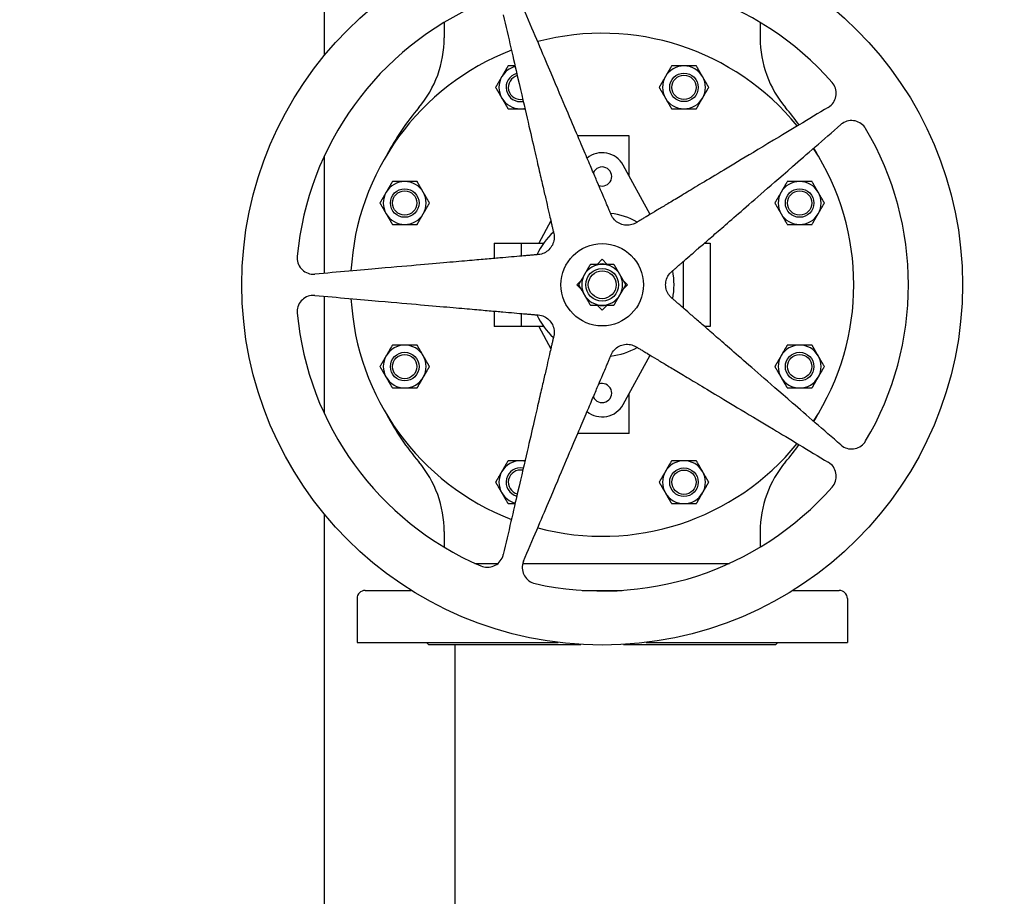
# Model space of a CAD drawing. Header units: inches. Extents: x 24 to 1128, y -74 to 748.
# Tile 496 of 557: x 595 to 625, y 527 to 553. Entities that reach past the tile are written whole.
import ezdxf

# ---------------------------------------------------------------- set-up
doc = ezdxf.new("R2010")
doc.units = ezdxf.units.IN
doc.header["$LTSCALE"] = 32
doc.header["$MEASUREMENT"] = 0
doc.layers.add('Dimension (ANSI)', color=7, linetype='Continuous', lineweight=25)
doc.layers.add('Visible (ANSI)', color=7, linetype='Continuous', lineweight=30)
doc.styles.add('Note Text (ANSI)', font='tahoma.ttf')
doc.dimstyles.new('Architectural (ANSI)', dxfattribs={"dimscale": 32, "dimtxt": 0.125, "dimasz": 0.098425, "dimexe": 0.125, "dimexo": 0.0625, "dimgap": 0.031496, "dimtad": 0, "dimtih": 1, "dimtoh": 1, "dimdec": 4, "dimrnd": 1e-08, "dimzin": 3, "dimdsep": 46, "dimlunit": 4, "dimtxsty": 'Note Text (ANSI)', "dimcen": 0.09, "dimdle": 0.393701, "dimclrd": 256, "dimclre": 256, "dimclrt": 256, "dimadec": 0, "dimazin": 3, "dimtfac": 0.96, "dimtofl": 0, "dimtmove": 0, "dimatfit": 3, "dimfxl": 1, "dimfrac": 2, "dimtolj": 1, "dimtzin": 12, "dimlwd": -1, "dimlwe": -1, "dimarcsym": 0})

# ---------------------------------------------------------------- blocks, each defined once
blk = doc.blocks.new('*D15')
at = {"layer": 'Defpoints', "color": 0, "transparency": 16777216}
for p in [(710.539, 563.891), (485.539, 550.185), (710.539, 466.609)]:
    blk.add_point(p, dxfattribs=at)
at = {"layer": 'Dimension (ANSI)', "transparency": 16777216}
for p, q in [((710.539, 561.891), (710.539, 462.609)), ((485.539, 548.185), (485.539, 462.609)), ((488.689, 466.609), (570.299, 466.609)), ((707.389, 466.609), (585.779, 466.609))]:
    blk.add_line(p, q, dxfattribs=at)
for points in [[(488.689, 467.134), (488.689, 466.084), (485.539, 466.609)], [(707.389, 467.134), (707.389, 466.084), (710.539, 466.609)]]:
    blk.add_solid(points, dxfattribs=at)
at = {"layer": 'Dimension (ANSI)', "transparency": 16777216, "insert": (571.307, 468.7), "char_height": 4, "attachment_point": 1, "style": 'Note Text (ANSI)'}
blk.add_mtext('\\A1;18\'-9"', dxfattribs=at)

msp = doc.modelspace()

# ---------------------------------------------------------------- linework, layer by layer
at = {"layer": 'Visible (ANSI)'}
for p, q in [((604.53905, 599.71141), (604.53905, 552.274)), ((608.20723, 553.28299), (608.20723, 552.8064)), ((617.87087, 553.28299), (617.87087, 552.8064)), ((613.86585, 549.80791), (612.29136, 549.80791)), ((613.86585, 548.57442), (613.86585, 549.80791)), ((604.53905, 549.19781), (604.53905, 545.60617)), ((614.50279, 547.40692), (613.67916, 548.91663)), ((611.46814, 547.21047), (611.09608, 546.52849)), ((609.73105, 546.52849), (610.55805, 546.52849)), ((609.73105, 546.52849), (609.73105, 546.06041)), ((610.55805, 546.52849), (611.24658, 546.52849)), ((610.55805, 546.52849), (610.55805, 546.13277)), ((616.16671, 546.52849), (616.34705, 546.52849)), ((616.34705, 546.52849), (616.34705, 543.98133)), ((612.88482, 545.87991), (613.03905, 546.03415)), ((613.03905, 546.03415), (613.19328, 545.87991)), ((615.52005, 545.96636), (615.52005, 544.54347)), ((612.25982, 545.25491), (612.39597, 545.39106)), ((612.39597, 545.11876), (612.25982, 545.25491)), ((613.68213, 545.39106), (613.81828, 545.25491)), ((613.81828, 545.25491), (613.68213, 545.11876)), ((604.53905, 544.90365), (604.53905, 541.31202)), ((613.03905, 544.47568), (612.88482, 544.62991)), ((613.19328, 544.62991), (613.03905, 544.47568)), ((609.73105, 544.44941), (609.73105, 543.98133)), ((610.55805, 544.37706), (610.55805, 543.98133)), ((610.55805, 543.98133), (609.73105, 543.98133)), ((611.24658, 543.98133), (610.55805, 543.98133)), ((611.09608, 543.98133), (611.46814, 543.29935)), ((616.34705, 543.98133), (616.16671, 543.98133)), ((613.67916, 541.5932), (614.50279, 543.10291)), ((613.86585, 540.70191), (613.86585, 541.93541)), ((613.86585, 540.70191), (612.29136, 540.70191)), ((604.53905, 538.23583), (604.53905, 489.71141)), ((608.20723, 537.70343), (608.20723, 537.22684)), ((617.87087, 537.70343), (617.87087, 537.22684)), ((609.14612, 536.73191), (609.85303, 536.73191)), ((610.61123, 536.73191), (616.93198, 536.73191)), ((605.78905, 535.90491), (607.19996, 535.90491)), ((612.42755, 535.90491), (613.65055, 535.90491)), ((618.87815, 535.90491), (620.28905, 535.90491)), ((605.53905, 535.65491), (605.53905, 534.31391)), ((620.53905, 535.65491), (620.53905, 534.31391)), ((605.53905, 534.31391), (611.69292, 534.31391)), ((607.72405, 534.25091), (607.66105, 534.31391)), ((607.72405, 534.25091), (612.38366, 534.25091)), ((608.53905, 489.71141), (608.53905, 534.25091)), ((613.69444, 534.25091), (618.35405, 534.25091)), ((614.38518, 534.31391), (620.53905, 534.31391)), ((618.35405, 534.25091), (618.41705, 534.31391))]:
    msp.add_line(p, q, dxfattribs=at)
for centre, radius in [((613.03905, 545.25491), 11.0235), ((615.54111, 551.29542), 0.4375), ((615.54111, 551.29542), 0.37135), ((606.99854, 547.75697), 0.4375), ((606.99854, 547.75697), 0.37135), ((619.07956, 547.75697), 0.4375), ((619.07956, 547.75697), 0.37135), ((613.03905, 545.25491), 1.26), ((613.03905, 545.25491), 0.5), ((613.03905, 545.25491), 0.4256), ((606.99854, 542.75285), 0.4375), ((606.99854, 542.75285), 0.37135), ((619.07956, 542.75285), 0.4375), ((619.07956, 542.75285), 0.37135), ((615.54111, 539.2144), 0.4375), ((615.54111, 539.2144), 0.37135)]:
    msp.add_circle(centre, radius, dxfattribs=at)
for centre, radius, start, end in [((613.03905, 545.25491), 9.36997, 41.331348, 102.668652), ((613.03905, 545.25491), 9.36997, 113.331348, 174.668652), ((604.89923, 552.8064), 3.308, 319.897303, 0), ((613.03905, 545.25491), 7.696, 39.147903, 104.852097), ((621.17887, 552.8064), 3.308, 180, 220.102697), ((613.03905, 545.25491), 7.696, 111.147903, 176.852097), ((610.53699, 551.29542), 0.656, 104.015956, 150), ((615.54111, 551.29542), 0.656, 90, 150), ((615.54111, 551.29542), 0.656, 30, 90), ((610.53699, 551.29542), 0.656, 150, 210), ((610.53699, 551.29542), 0.4375, 104.523454, 281.476546), ((610.53699, 551.29542), 0.37135, 104.794914, 281.205086), ((615.54111, 551.29542), 0.656, 150, 210), ((615.54111, 551.29542), 0.656, 330, 30), ((610.53699, 551.29542), 0.656, 210, 270), ((615.54111, 551.29542), 0.656, 210, 270), ((615.54111, 551.29542), 0.656, 270, 330), ((613.86605, 545.25491), 8.415, 139.897304, 151.812157), ((610.53699, 551.29542), 0.656, 270, 281.984044), ((612.21205, 545.25491), 8.415, 35.531253, 40.102696), ((613.03905, 545.25491), 9.36997, 329.331348, 30.668652), ((613.03905, 545.25491), 7.696, 327.147903, 32.852097), ((612.21205, 545.25491), 8.415, 28.187843, 29.808159), ((613.03905, 548.56741), 0.72917, 28.615103, 129.209832), ((613.03905, 548.56741), 0.29167, 248.74206, 157.25794), ((606.99854, 547.75697), 0.656, 90, 150), ((606.99854, 547.75697), 0.656, 30, 90), ((619.07956, 547.75697), 0.656, 90, 150), ((619.07956, 547.75697), 0.656, 30, 90), ((606.99854, 547.75697), 0.656, 150, 210), ((606.99854, 547.75697), 0.656, 330, 30), ((619.07956, 547.75697), 0.656, 150, 210), ((619.07956, 547.75697), 0.656, 330, 30), ((606.99854, 547.75697), 0.656, 210, 270), ((606.99854, 547.75697), 0.656, 270, 330), ((613.03905, 545.25491), 2.19886, 60.739091, 83.260909), ((619.07956, 547.75697), 0.656, 210, 270), ((619.07956, 547.75697), 0.656, 270, 330), ((613.03905, 545.25491), 2.19886, 132.739091, 155.260909), ((613.03905, 545.25491), 0.625, 90, 150), ((613.03905, 545.25491), 0.636, 79.328306, 100.671694), ((613.03905, 545.25491), 0.625, 30, 90), ((613.03905, 545.25491), 0.625, 150, 210), ((613.03905, 545.25491), 0.625, 330, 30), ((613.03905, 545.25491), 2.19886, 348.739091, 11.260909), ((613.03905, 545.25491), 0.625, 210, 270), ((613.03905, 545.25491), 0.625, 270, 330), ((613.03905, 545.25491), 7.696, 183.147903, 248.852097), ((613.03905, 545.25491), 0.636, 259.328306, 280.671694), ((613.03905, 545.25491), 9.36997, 185.331348, 246.668652), ((613.03905, 545.25491), 2.19886, 204.739091, 227.260909), ((606.99854, 542.75285), 0.656, 90, 150), ((606.99854, 542.75285), 0.656, 30, 90), ((619.07956, 542.75285), 0.656, 90, 150), ((619.07956, 542.75285), 0.656, 30, 90), ((613.03905, 545.25491), 2.19886, 276.739091, 299.260909), ((606.99854, 542.75285), 0.656, 150, 210), ((606.99854, 542.75285), 0.656, 330, 30), ((619.07956, 542.75285), 0.656, 150, 210), ((619.07956, 542.75285), 0.656, 330, 30), ((606.99854, 542.75285), 0.656, 210, 270), ((606.99854, 542.75285), 0.656, 270, 330), ((613.03905, 541.94241), 0.29167, 202.74206, 111.25794), ((619.07956, 542.75285), 0.656, 210, 270), ((619.07956, 542.75285), 0.656, 270, 330), ((613.03905, 541.94241), 0.72917, 230.790168, 331.384897), ((613.86605, 545.25491), 8.415, 208.187843, 220.102697), ((612.21205, 545.25491), 8.415, 330.191841, 331.812157), ((613.03905, 545.25491), 7.696, 255.147903, 320.852097), ((612.21205, 545.25491), 8.415, 319.897303, 324.468747), ((604.89923, 537.70343), 3.308, 0, 40.102697), ((610.53699, 539.2144), 0.656, 90, 150), ((610.53699, 539.2144), 0.656, 78.015956, 90), ((615.54111, 539.2144), 0.656, 90, 150), ((615.54111, 539.2144), 0.656, 30, 90), ((621.17887, 537.70343), 3.308, 139.897303, 180), ((610.53699, 539.2144), 0.656, 150, 210), ((610.53699, 539.2144), 0.4375, 78.523454, 255.476546), ((610.53699, 539.2144), 0.37135, 78.794914, 255.205086), ((615.54111, 539.2144), 0.656, 150, 210), ((615.54111, 539.2144), 0.656, 330, 30), ((610.53699, 539.2144), 0.656, 210, 255.984044), ((613.03905, 545.25491), 9.36997, 257.331348, 318.668652), ((615.54111, 539.2144), 0.656, 210, 270), ((615.54111, 539.2144), 0.656, 270, 330), ((605.78905, 535.65491), 0.25, 90, 180), ((620.28905, 535.65491), 0.25, 0, 90)]:
    msp.add_arc(centre, radius, start, end, dxfattribs=at)
for points, weights in [([(613.31392, 547.39893), (612.78507, 548.64481), (610.6335, 553.71358)], [3.21640230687, 2.36623373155, 1.05826131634]), ([(610.0133, 553.51206), (611.252, 548.14669), (611.55646, 546.82789)], [1.05826131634, 2.36623373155, 3.21640230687]), ([(610.15825, 551.95142), (610.05677, 551.77565), (609.96888, 551.62342)], [1.01001874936, 1.04314139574, 1]), ([(610.37361, 551.95142), (610.27205, 551.95142), (610.15825, 551.95142)], [1.02333570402, 1.0283254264, 1.01001874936]), ([(615.16237, 551.95142), (615.06089, 551.77565), (614.973, 551.62342)], [1.01001874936, 1.04314139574, 1]), ([(615.54111, 551.95142), (615.36534, 551.95142), (615.16237, 551.95142)], [1, 1.04314139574, 1.01001874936]), ([(615.91986, 551.95142), (615.71689, 551.95142), (615.54111, 551.95142)], [1.01001874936, 1.04314139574, 1]), ([(616.10923, 551.62342), (616.02134, 551.77565), (615.91986, 551.95142)], [1, 1.04314139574, 1.01001874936]), ([(609.96888, 551.62342), (609.88099, 551.4712), (609.77951, 551.29542)], [1, 1.04314139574, 1.01001874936]), ([(614.973, 551.62342), (614.88511, 551.4712), (614.78363, 551.29542)], [1, 1.04314139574, 1.01001874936]), ([(616.2986, 551.29542), (616.19711, 551.4712), (616.10923, 551.62342)], [1.01001874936, 1.04314139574, 1]), ([(609.77951, 551.29542), (609.88099, 551.11965), (609.96888, 550.96742)], [1.01001874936, 1.04314139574, 1]), ([(614.78363, 551.29542), (614.88511, 551.11965), (614.973, 550.96742)], [1.01001874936, 1.04314139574, 1]), ([(616.10923, 550.96742), (616.19711, 551.11965), (616.2986, 551.29542)], [1, 1.04314139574, 1.01001874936]), ([(609.96888, 550.96742), (610.05677, 550.8152), (610.15825, 550.63942)], [1, 1.04314139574, 1.01001874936]), ([(614.973, 550.96742), (615.06089, 550.8152), (615.16237, 550.63942)], [1, 1.04314139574, 1.01001874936]), ([(615.91986, 550.63942), (616.02134, 550.8152), (616.10923, 550.96742)], [1.01001874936, 1.04314139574, 1]), ([(610.15825, 550.63942), (610.36122, 550.63942), (610.53699, 550.63942)], [1.01001874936, 1.04314139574, 1]), ([(610.53699, 550.63942), (610.60598, 550.63942), (610.6765, 550.63942)], [1, 1.01649887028, 1.02184350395]), ([(619.95706, 550.68417), (615.23706, 547.84811), (614.0769, 547.15102)], [1.05826131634, 2.36623373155, 3.21640230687]), ([(615.16237, 550.63942), (615.36534, 550.63942), (615.54111, 550.63942)], [1.01001874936, 1.04314139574, 1]), ([(615.54111, 550.63942), (615.71689, 550.63942), (615.91986, 550.63942)], [1, 1.04314139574, 1.01001874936]), ([(615.16307, 545.65604), (616.18455, 546.544), (620.34037, 550.1566)], [3.21640230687, 2.36623373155, 1.05826131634]), ([(606.6198, 548.41297), (606.51832, 548.2372), (606.43043, 548.08497)], [1.01001874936, 1.04314139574, 1]), ([(606.99854, 548.41297), (606.82277, 548.41297), (606.6198, 548.41297)], [1, 1.04314139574, 1.01001874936]), ([(607.37729, 548.41297), (607.17432, 548.41297), (606.99854, 548.41297)], [1.01001874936, 1.04314139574, 1]), ([(607.56666, 548.08497), (607.47877, 548.2372), (607.37729, 548.41297)], [1, 1.04314139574, 1.01001874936]), ([(618.70082, 548.41297), (618.59934, 548.2372), (618.51145, 548.08497)], [1.01001874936, 1.04314139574, 1]), ([(619.07956, 548.41297), (618.90379, 548.41297), (618.70082, 548.41297)], [1, 1.04314139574, 1.01001874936]), ([(619.4583, 548.41297), (619.25534, 548.41297), (619.07956, 548.41297)], [1.01001874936, 1.04314139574, 1]), ([(619.64767, 548.08497), (619.55979, 548.2372), (619.4583, 548.41297)], [1, 1.04314139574, 1.01001874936]), ([(606.43043, 548.08497), (606.34254, 547.93275), (606.24106, 547.75697)], [1, 1.04314139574, 1.01001874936]), ([(607.75603, 547.75697), (607.65454, 547.93275), (607.56666, 548.08497)], [1.01001874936, 1.04314139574, 1]), ([(618.51145, 548.08497), (618.42356, 547.93275), (618.32208, 547.75697)], [1, 1.04314139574, 1.01001874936]), ([(619.83705, 547.75697), (619.73556, 547.93275), (619.64767, 548.08497)], [1.01001874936, 1.04314139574, 1]), ([(606.24106, 547.75697), (606.34254, 547.5812), (606.43043, 547.42897)], [1.01001874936, 1.04314139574, 1]), ([(607.56666, 547.42897), (607.65454, 547.5812), (607.75603, 547.75697)], [1, 1.04314139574, 1.01001874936]), ([(618.32208, 547.75697), (618.42356, 547.5812), (618.51145, 547.42897)], [1.01001874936, 1.04314139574, 1]), ([(619.64767, 547.42897), (619.73556, 547.5812), (619.83705, 547.75697)], [1, 1.04314139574, 1.01001874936]), ([(606.43043, 547.42897), (606.51832, 547.27675), (606.6198, 547.10097)], [1, 1.04314139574, 1.01001874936]), ([(607.37729, 547.10097), (607.47877, 547.27675), (607.56666, 547.42897)], [1.01001874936, 1.04314139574, 1]), ([(618.51145, 547.42897), (618.59934, 547.27675), (618.70082, 547.10097)], [1, 1.04314139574, 1.01001874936]), ([(619.4583, 547.10097), (619.55979, 547.27675), (619.64767, 547.42897)], [1.01001874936, 1.04314139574, 1]), ([(606.6198, 547.10097), (606.82277, 547.10097), (606.99854, 547.10097)], [1.01001874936, 1.04314139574, 1]), ([(606.99854, 547.10097), (607.17432, 547.10097), (607.37729, 547.10097)], [1, 1.04314139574, 1.01001874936]), ([(618.70082, 547.10097), (618.90379, 547.10097), (619.07956, 547.10097)], [1.01001874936, 1.04314139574, 1]), ([(619.07956, 547.10097), (619.25534, 547.10097), (619.4583, 547.10097)], [1, 1.04314139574, 1.01001874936]), ([(611.08491, 546.17886), (609.73658, 546.0609), (604.25103, 545.58097)], [3.22913550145, 2.37560125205, 1.06245079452]), ([(612.67821, 545.87991), (612.58152, 545.71245), (612.49779, 545.56741)], [1.01001874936, 1.04314139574, 1]), ([(613.03905, 545.87991), (612.87158, 545.87991), (612.67821, 545.87991)], [1, 1.04314139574, 1.01001874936]), ([(613.3999, 545.87991), (613.20652, 545.87991), (613.03905, 545.87991)], [1.01001874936, 1.04314139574, 1]), ([(613.58032, 545.56741), (613.49658, 545.71245), (613.3999, 545.87991)], [1, 1.04314139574, 1.01001874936]), ([(612.49779, 545.56741), (612.41405, 545.42238), (612.31736, 545.25491)], [1, 1.04314139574, 1.01001874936]), ([(613.76074, 545.25491), (613.66405, 545.42238), (613.58032, 545.56741)], [1.01001874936, 1.04314139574, 1]), ([(612.31736, 545.25491), (612.41405, 545.08745), (612.49779, 544.94241)], [1.01001874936, 1.04314139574, 1]), ([(613.58032, 544.94241), (613.66405, 545.08745), (613.76074, 545.25491)], [1, 1.04314139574, 1.01001874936]), ([(604.25103, 544.92885), (609.73658, 544.44893), (611.08491, 544.33097)], [1.06245079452, 2.37560125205, 3.22913550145]), ([(612.49779, 544.94241), (612.58152, 544.79738), (612.67821, 544.62991)], [1, 1.04314139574, 1.01001874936]), ([(613.3999, 544.62991), (613.49658, 544.79738), (613.58032, 544.94241)], [1.01001874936, 1.04314139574, 1]), ([(612.67821, 544.62991), (612.87158, 544.62991), (613.03905, 544.62991)], [1.01001874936, 1.04314139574, 1]), ([(613.03905, 544.62991), (613.20652, 544.62991), (613.3999, 544.62991)], [1, 1.04314139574, 1.01001874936]), ([(620.34037, 540.35323), (616.18455, 543.96582), (615.16307, 544.85379)], [1.05826131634, 2.36623373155, 3.21640230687]), ([(606.6198, 543.40885), (606.51832, 543.23308), (606.43043, 543.08085)], [1.01001874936, 1.04314139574, 1]), ([(606.99854, 543.40885), (606.82277, 543.40885), (606.6198, 543.40885)], [1, 1.04314139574, 1.01001874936]), ([(607.37729, 543.40885), (607.17432, 543.40885), (606.99854, 543.40885)], [1.01001874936, 1.04314139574, 1]), ([(607.56666, 543.08085), (607.47877, 543.23308), (607.37729, 543.40885)], [1, 1.04314139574, 1.01001874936]), ([(611.55646, 543.68193), (611.252, 542.36314), (610.0133, 536.99776)], [3.21640230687, 2.36623373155, 1.05826131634]), ([(618.70082, 543.40885), (618.59934, 543.23308), (618.51145, 543.08085)], [1.01001874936, 1.04314139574, 1]), ([(619.07956, 543.40885), (618.90379, 543.40885), (618.70082, 543.40885)], [1, 1.04314139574, 1.01001874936]), ([(619.4583, 543.40885), (619.25534, 543.40885), (619.07956, 543.40885)], [1.01001874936, 1.04314139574, 1]), ([(619.64767, 543.08085), (619.55979, 543.23308), (619.4583, 543.40885)], [1, 1.04314139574, 1.01001874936]), ([(610.6335, 536.79625), (612.78507, 541.86501), (613.31392, 543.1109)], [1.05826131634, 2.36623373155, 3.21640230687]), ([(614.0769, 543.35881), (615.23706, 542.66171), (619.95706, 539.82565)], [3.21640230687, 2.36623373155, 1.05826131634]), ([(606.43043, 543.08085), (606.34254, 542.92863), (606.24106, 542.75285)], [1, 1.04314139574, 1.01001874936]), ([(607.75603, 542.75285), (607.65454, 542.92863), (607.56666, 543.08085)], [1.01001874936, 1.04314139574, 1]), ([(618.51145, 543.08085), (618.42356, 542.92863), (618.32208, 542.75285)], [1, 1.04314139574, 1.01001874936]), ([(619.83705, 542.75285), (619.73556, 542.92863), (619.64767, 543.08085)], [1.01001874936, 1.04314139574, 1]), ([(606.24106, 542.75285), (606.34254, 542.57708), (606.43043, 542.42485)], [1.01001874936, 1.04314139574, 1]), ([(607.56666, 542.42485), (607.65454, 542.57708), (607.75603, 542.75285)], [1, 1.04314139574, 1.01001874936]), ([(618.32208, 542.75285), (618.42356, 542.57708), (618.51145, 542.42485)], [1.01001874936, 1.04314139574, 1]), ([(619.64767, 542.42485), (619.73556, 542.57708), (619.83705, 542.75285)], [1, 1.04314139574, 1.01001874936]), ([(606.43043, 542.42485), (606.51832, 542.27263), (606.6198, 542.09685)], [1, 1.04314139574, 1.01001874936]), ([(607.37729, 542.09685), (607.47877, 542.27263), (607.56666, 542.42485)], [1.01001874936, 1.04314139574, 1]), ([(618.51145, 542.42485), (618.59934, 542.27263), (618.70082, 542.09685)], [1, 1.04314139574, 1.01001874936]), ([(619.4583, 542.09685), (619.55979, 542.27263), (619.64767, 542.42485)], [1.01001874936, 1.04314139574, 1]), ([(606.6198, 542.09685), (606.82277, 542.09685), (606.99854, 542.09685)], [1.01001874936, 1.04314139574, 1]), ([(606.99854, 542.09685), (607.17432, 542.09685), (607.37729, 542.09685)], [1, 1.04314139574, 1.01001874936]), ([(618.70082, 542.09685), (618.90379, 542.09685), (619.07956, 542.09685)], [1.01001874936, 1.04314139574, 1]), ([(619.07956, 542.09685), (619.25534, 542.09685), (619.4583, 542.09685)], [1, 1.04314139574, 1.01001874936]), ([(610.15825, 539.8704), (610.05677, 539.69463), (609.96888, 539.5424)], [1.01001874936, 1.04314139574, 1]), ([(610.53699, 539.8704), (610.36122, 539.8704), (610.15825, 539.8704)], [1, 1.04314139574, 1.01001874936]), ([(610.6765, 539.8704), (610.60598, 539.8704), (610.53699, 539.8704)], [1.02184350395, 1.01649887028, 1]), ([(615.16237, 539.8704), (615.06089, 539.69463), (614.973, 539.5424)], [1.01001874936, 1.04314139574, 1]), ([(615.54111, 539.8704), (615.36534, 539.8704), (615.16237, 539.8704)], [1, 1.04314139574, 1.01001874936]), ([(615.91986, 539.8704), (615.71689, 539.8704), (615.54111, 539.8704)], [1.01001874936, 1.04314139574, 1]), ([(616.10923, 539.5424), (616.02134, 539.69463), (615.91986, 539.8704)], [1, 1.04314139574, 1.01001874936]), ([(609.96888, 539.5424), (609.88099, 539.39018), (609.77951, 539.2144)], [1, 1.04314139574, 1.01001874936]), ([(614.973, 539.5424), (614.88511, 539.39018), (614.78363, 539.2144)], [1, 1.04314139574, 1.01001874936]), ([(616.2986, 539.2144), (616.19711, 539.39018), (616.10923, 539.5424)], [1.01001874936, 1.04314139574, 1]), ([(609.77951, 539.2144), (609.88099, 539.03863), (609.96888, 538.8864)], [1.01001874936, 1.04314139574, 1]), ([(614.78363, 539.2144), (614.88511, 539.03863), (614.973, 538.8864)], [1.01001874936, 1.04314139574, 1]), ([(616.10923, 538.8864), (616.19711, 539.03863), (616.2986, 539.2144)], [1, 1.04314139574, 1.01001874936]), ([(609.96888, 538.8864), (610.05677, 538.73418), (610.15825, 538.5584)], [1, 1.04314139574, 1.01001874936]), ([(614.973, 538.8864), (615.06089, 538.73418), (615.16237, 538.5584)], [1, 1.04314139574, 1.01001874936]), ([(615.91986, 538.5584), (616.02134, 538.73418), (616.10923, 538.8864)], [1.01001874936, 1.04314139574, 1]), ([(610.15825, 538.5584), (610.27205, 538.5584), (610.37361, 538.5584)], [1.01001874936, 1.0283254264, 1.02333570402]), ([(615.16237, 538.5584), (615.36534, 538.5584), (615.54111, 538.5584)], [1.01001874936, 1.04314139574, 1]), ([(615.54111, 538.5584), (615.71689, 538.5584), (615.91986, 538.5584)], [1, 1.04314139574, 1.01001874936])]:
    msp.add_rational_spline(points, weights, degree=2, dxfattribs=at)
for points, knots in [([(619.95706, 550.68417), (619.97503, 550.69505), (619.99213, 550.7068), (620.05932, 550.75948), (620.10553, 550.81287), (620.17158, 550.93404), (620.19142, 551.00182), (620.20342, 551.13156), (620.19636, 551.20183), (620.15366, 551.33306), (620.11802, 551.39404), (620.07499, 551.44296)], [3.53059689, 3.53059689, 3.53059689, 3.53059689, 3.68492522, 3.68492522, 4.18160346, 4.18160346, 4.6782817, 4.6782817, 5.17476584, 5.17476584, 5.67124999, 5.67124999, 5.67124999, 5.67124999]), ([(621.09846, 550.03428), (621.06523, 550.09032), (621.01825, 550.14306), (620.90663, 550.22422), (620.84199, 550.25264), (620.71489, 550.28132), (620.6443, 550.28341), (620.50865, 550.25803), (620.44359, 550.23058), (620.37273, 550.18296), (620.35626, 550.17033), (620.34037, 550.1566)], [1.98632476, 1.98632476, 1.98632476, 1.98632476, 2.48280891, 2.48280891, 2.97929305, 2.97929305, 3.47597129, 3.47597129, 3.97264952, 3.97264952, 4.12697786, 4.12697786, 4.12697786, 4.12697786]), ([(614.0769, 547.15102), (614.04918, 547.13436), (614.02037, 547.12055), (613.93833, 547.08941), (613.87735, 547.07675), (613.75484, 547.07377), (613.69331, 547.08344), (613.58453, 547.11879), (613.52906, 547.14713), (613.4317, 547.22155), (613.38981, 547.26763), (613.34174, 547.34105), (613.32655, 547.36916), (613.31392, 547.39893)], [5.30201977, 5.30201977, 5.30201977, 5.30201977, 5.53516775, 5.53516775, 5.97092818, 5.97092818, 6.40668861, 6.40668861, 6.84244904, 6.84244904, 7.27820947, 7.27820947, 7.51135745, 7.51135745, 7.51135745, 7.51135745]), ([(611.55646, 546.82789), (611.56374, 546.79639), (611.56797, 546.76471), (611.57224, 546.67707), (611.56543, 546.61516), (611.53041, 546.49772), (611.50219, 546.44219), (611.43497, 546.34966), (611.39087, 546.30567), (611.29001, 546.23607), (611.23323, 546.21047), (611.14856, 546.18744), (611.11713, 546.18168), (611.08491, 546.17886)], [5.30201977, 5.30201977, 5.30201977, 5.30201977, 5.53516775, 5.53516775, 5.97092818, 5.97092818, 6.40668861, 6.40668861, 6.84244904, 6.84244904, 7.27820947, 7.27820947, 7.51135745, 7.51135745, 7.51135745, 7.51135745]), ([(603.70961, 546.12553), (603.70356, 546.06065), (603.71056, 545.99038), (603.75316, 545.85911), (603.78875, 545.79812), (603.87472, 545.70021), (603.93061, 545.65703), (604.05526, 545.59782), (604.12404, 545.58179), (604.18913, 545.57941), (604.20935, 545.57866), (604.2301, 545.57921), (604.25103, 545.58097)], [-1.98632476, -1.98632476, -1.98632476, -1.98632476, -1.48984062, -1.48984062, -0.99335647, -0.99335647, -0.49667824, -0.49667824, 0, 0, 0, 0.15432833, 0.15432833, 0.15432833, 0.15432833]), ([(615.16307, 544.85379), (615.13866, 544.875), (615.11662, 544.89814), (615.06165, 544.96654), (615.03077, 545.02062), (614.99008, 545.13622), (614.98026, 545.19773), (614.98026, 545.3121), (614.99008, 545.37361), (615.03077, 545.4892), (615.06165, 545.54329), (615.11662, 545.61169), (615.13866, 545.63482), (615.16307, 545.65604)], [5.30201977, 5.30201977, 5.30201977, 5.30201977, 5.53516775, 5.53516775, 5.97092818, 5.97092818, 6.40668861, 6.40668861, 6.84244904, 6.84244904, 7.27820947, 7.27820947, 7.51135745, 7.51135745, 7.51135745, 7.51135745]), ([(604.25103, 544.92885), (604.2301, 544.93062), (604.20935, 544.93116), (604.18913, 544.93042), (604.12404, 544.92803), (604.05526, 544.91201), (603.93061, 544.8528), (603.87472, 544.80962), (603.78875, 544.71171), (603.75316, 544.65072), (603.71056, 544.51945), (603.70356, 544.44917), (603.70961, 544.3843)], [-0.15432833, -0.15432833, -0.15432833, -0.15432833, 0, 0, 0, 0.49667824, 0.49667824, 0.99335647, 0.99335647, 1.48984062, 1.48984062, 1.98632476, 1.98632476, 1.98632476, 1.98632476]), ([(611.08491, 544.33097), (611.11713, 544.32815), (611.14856, 544.32239), (611.23323, 544.29936), (611.29001, 544.27376), (611.39087, 544.20416), (611.43497, 544.16016), (611.50219, 544.06763), (611.53041, 544.0121), (611.56543, 543.89467), (611.57224, 543.83276), (611.56797, 543.74511), (611.56374, 543.71344), (611.55646, 543.68193)], [5.30201977, 5.30201977, 5.30201977, 5.30201977, 5.53516775, 5.53516775, 5.97092818, 5.97092818, 6.40668861, 6.40668861, 6.84244904, 6.84244904, 7.27820947, 7.27820947, 7.51135745, 7.51135745, 7.51135745, 7.51135745]), ([(613.31392, 543.1109), (613.32655, 543.14067), (613.34174, 543.16878), (613.38981, 543.2422), (613.4317, 543.28828), (613.52906, 543.3627), (613.58453, 543.39104), (613.69331, 543.42638), (613.75484, 543.43606), (613.87735, 543.43308), (613.93833, 543.42042), (614.02037, 543.38928), (614.04918, 543.37547), (614.0769, 543.35881)], [5.30201977, 5.30201977, 5.30201977, 5.30201977, 5.53516775, 5.53516775, 5.97092818, 5.97092818, 6.40668861, 6.40668861, 6.84244904, 6.84244904, 7.27820947, 7.27820947, 7.51135745, 7.51135745, 7.51135745, 7.51135745]), ([(620.34037, 540.35323), (620.35626, 540.3395), (620.37273, 540.32687), (620.44359, 540.27925), (620.50865, 540.25179), (620.6443, 540.22642), (620.71489, 540.2285), (620.84199, 540.25718), (620.90663, 540.28561), (621.01825, 540.36677), (621.06523, 540.41951), (621.09846, 540.47555)], [3.53059689, 3.53059689, 3.53059689, 3.53059689, 3.68492522, 3.68492522, 4.18160346, 4.18160346, 4.6782817, 4.6782817, 5.17476584, 5.17476584, 5.67124999, 5.67124999, 5.67124999, 5.67124999]), ([(620.07499, 539.06686), (620.11802, 539.11579), (620.15366, 539.17676), (620.19636, 539.308), (620.20342, 539.37826), (620.19142, 539.508), (620.17158, 539.57579), (620.10553, 539.69696), (620.05932, 539.75035), (620.00806, 539.79054), (619.99213, 539.80303), (619.97503, 539.81478), (619.95706, 539.82565)], [-1.98632476, -1.98632476, -1.98632476, -1.98632476, -1.48984062, -1.48984062, -0.99335647, -0.99335647, -0.49667824, -0.49667824, 0, 0, 0, 0.15432833, 0.15432833, 0.15432833, 0.15432833]), ([(609.32809, 536.65112), (609.38792, 536.62532), (609.45692, 536.61026), (609.59493, 536.61021), (609.66394, 536.62521), (609.78362, 536.67672), (609.84195, 536.71653), (609.93679, 536.81679), (609.97328, 536.87724), (609.99566, 536.93841), (610.00262, 536.95742), (610.00851, 536.97731), (610.0133, 536.99776)], [-1.98632476, -1.98632476, -1.98632476, -1.98632476, -1.48984062, -1.48984062, -0.99335647, -0.99335647, -0.49667824, -0.49667824, 0, 0, 0, 0.15432833, 0.15432833, 0.15432833, 0.15432833]), ([(610.6335, 536.79625), (610.62536, 536.77689), (610.61843, 536.75733), (610.59504, 536.67522), (610.58903, 536.60486), (610.60682, 536.46801), (610.63062, 536.40151), (610.69717, 536.2895), (610.74418, 536.2368), (610.85586, 536.15572), (610.92053, 536.12734), (610.9841, 536.11305)], [3.53059689, 3.53059689, 3.53059689, 3.53059689, 3.68492522, 3.68492522, 4.18160346, 4.18160346, 4.6782817, 4.6782817, 5.17476584, 5.17476584, 5.67124999, 5.67124999, 5.67124999, 5.67124999])]:
    msp.add_open_spline(points, degree=3, knots=knots, dxfattribs=at)

# ---------------------------------------------------------------- dimensions: what is measured, and where the dimension line sits
at = {"layer": 'Dimension (ANSI)'}
dim = msp.add_linear_dim(base=(710.53905, 466.60905), p1=(485.53905, 550.18541), p2=(710.53905, 563.89132), dimstyle='Architectural (ANSI)', override={"dimgap": 0.031496, "dimtih": 0, "dimtoh": 0, "dimdec": 4, "dimlfac": 1, "dimtol": 0, "dimlim": 0, "dimtp": 0, "dimtm": 0, "dimtdec": 2, "dimatfit": 1}, dxfattribs=at)
dim.commit()
dim.dimension.update_dxf_attribs({"geometry": '*D15', "text_midpoint": (578.03905, 466.60905), "dimtype": 160})

doc.saveas('drawing.dxf')
